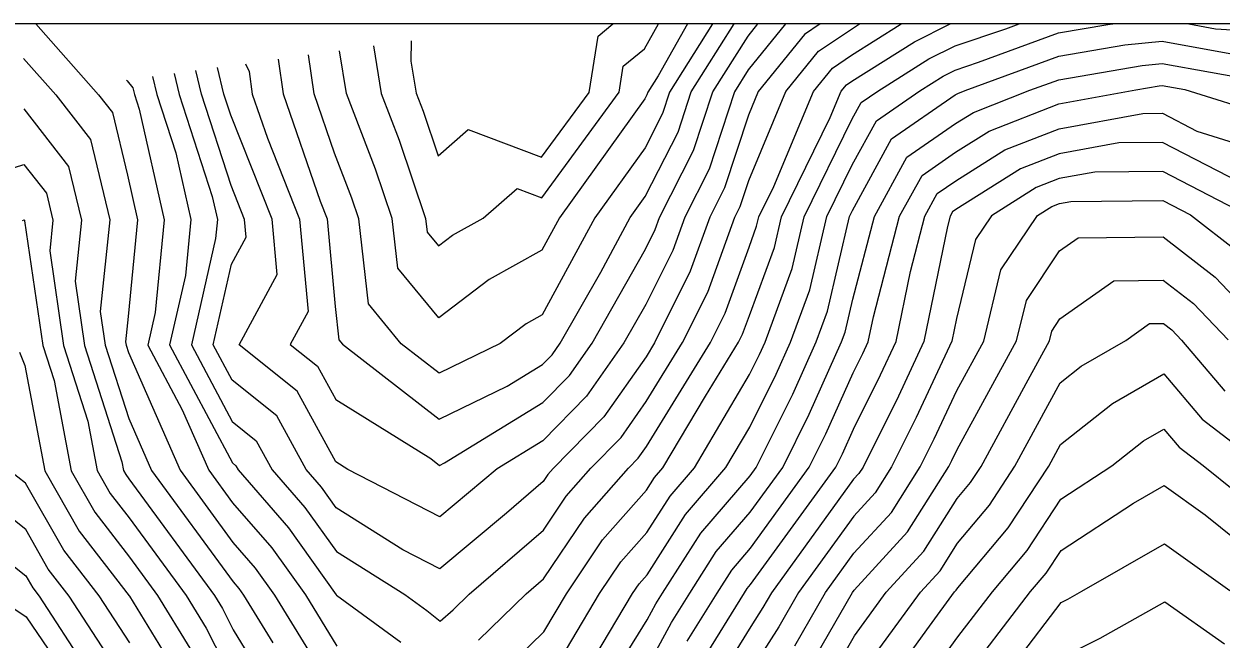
# Model space of a CAD drawing. Extents: x 42655 to 43811, y -141820 to -141156.
# Drawn here: x 43493.8 to 43552.6, y -141185.8 to -141155.6 of the extents above; entities that cross this region are included whole.
import ezdxf

# ---------------------------------------------------------------- set-up
doc = ezdxf.new("R2010")
doc.units = 0
for name, color, linetype in [('D-TTL', 7, 'Continuous'), ('ZE_HICN', 7, 'Continuous'), ('ZE_LWCN', 7, 'Continuous')]:
    doc.layers.add(name, color=color, linetype=linetype)

msp = doc.modelspace()

# ---------------------------------------------------------------- linework, layer by layer
at = {"layer": 'D-TTL'}
msp.add_lwpolyline([(42724.63, -141820.399), (43685.83, -141820.386), (43685.821, -141155.586), (42724.621, -141155.599), (42724.63, -141820.399)], dxfattribs=at)
at = {"layer": 'ZE_HICN'}
for points in [[(43504.692, -141157.542), (43504.868, -141157.931), (43505.025, -141159.033), (43505.771, -141161.209), (43507.347, -141165.185), (43507.768, -141169.732), (43506.892, -141171.35), (43508.227, -141172.418), (43509.121, -141174.051), (43513.799, -141176.966), (43514.224, -141177.297), (43514.472, -141177.176), (43519.298, -141174.213), (43520.606, -141172.877), (43521.726, -141171.28), (43524.35, -141166.659), (43524.832, -141165.692), (43525.045, -141165.101), (43526.712, -141161.819), (43527.656, -141158.926), (43529.389, -141156.186), (43529.873, -141155.588)], [(43512.827, -141156.415), (43512.821, -141157.411), (43513.076, -141158.995), (43513.415, -141159.874), (43514.152, -141162.072), (43515.634, -141160.786), (43519.241, -141162.147), (43521.578, -141158.955), (43522.015, -141156.184), (43522.743, -141155.588)], [(43517.387, -141187.398), (43519.351, -141185.481), (43520.464, -141183.611), (43522.244, -141180.969), (43524.406, -141178.512), (43524.795, -141177.903), (43525.205, -141177.426), (43527.292, -141173.895), (43528.924, -141171.246), (43529.125, -141170.841), (43529.454, -141169.93), (43530.682, -141166.581), (43531.034, -141165.073), (43533.433, -141160.186), (43533.973, -141158.896), (43534.228, -141158.58), (43534.487, -141158.406), (43537.571, -141156.463), (43539.33, -141155.588)], [(43498.846, -141158.352), (43498.871, -141158.38), (43499.152, -141158.722), (43499.237, -141159.061), (43499.466, -141159.773), (43500.695, -141165.217), (43500.253, -141169.773), (43499.886, -141171.383), (43501.58, -141174.564), (43502.883, -141177.532), (43504.057, -141179.14), (43505.982, -141181.361), (43507.633, -141183.672), (43509.179, -141186.195)], [(43526.397, -141185.952), (43527.867, -141183.576), (43528.586, -141182.45), (43529.508, -141181.377), (43532.398, -141177.392), (43533.216, -141175.749), (43534.555, -141172.746), (43535.03, -141171.797), (43535.3, -141171.215), (43535.549, -141169.995), (43536.839, -141165.045), (43537.941, -141163.034), (43539.592, -141161.895), (43541.237, -141160.86), (43544.669, -141159.519), (43548.447, -141158.828), (43549.594, -141158.63), (43549.752, -141158.615), (43550.864, -141158.816), (43554.847, -141160.063)], [(43493.729, -141165.25), (43493.815, -141165.222), (43493.826, -141165.236), (43493.829, -141165.249), (43493.828, -141165.264), (43494.725, -141171.408), (43495.278, -141173.131), (43496.115, -141177.564), (43497.28, -141179.606), (43498.982, -141181.806), (43500.371, -141183.706), (43501.953, -141186.288)], [(43532.473, -141187.112), (43534.527, -141183.544), (43534.606, -141183.435), (43537.231, -141180.565), (43539.257, -141177.359), (43539.411, -141177.053), (43539.661, -141176.514), (43542.592, -141171.181), (43543.072, -141169.19), (43544.703, -141166.75), (43545.609, -141166.105), (43549.788, -141166.05), (43552.352, -141168.04), (43554.898, -141170.733)], [(43539.716, -141188.154), (43543.28, -141183.503), (43544.039, -141182.605), (43544.773, -141181.484), (43548.332, -141179.154), (43549.846, -141178.284), (43551.864, -141179.736), (43554.952, -141182.22)], [(43492.395, -141183.744), (43493.908, -141184.752), (43497.397, -141189.883), (43499.037, -141193.567), (43499.781, -141195.143), (43500.044, -141196.033), (43500.131, -141197.336), (43500.454, -141202.194), (43500.667, -141206.455), (43500.819, -141208.355), (43501.006, -141210.64), (43500.81, -141214.518), (43500.789, -141216.507), (43500.939, -141220.68), (43501.247, -141224.342), (43501.533, -141226.84), (43501.656, -141229.802), (43501.988, -141233), (43502.401, -141235.326), (43503.147, -141239.157), (43503.262, -141240.471), (43504.368, -141244.733)]]:
    msp.add_lwpolyline(points, dxfattribs=at)
at = {"layer": 'ZE_LWCN'}
for points in [[(43494.384, -141155.589), (43497.465, -141159.069), (43498.15, -141159.948), (43498.893, -141163.033), (43499.387, -141165.223), (43498.926, -141169.975), (43498.796, -141171.224), (43498.82, -141171.388), (43498.934, -141171.745), (43501.477, -141177.538), (43504.066, -141181.084), (43505.168, -141182.356), (43506.114, -141183.679), (43509.19, -141188.7)], [(43501.18, -141158.028), (43501.434, -141159.051), (43503.057, -141164.081), (43503.311, -141165.204), (43503.22, -141166.144), (43502.028, -141171.373), (43504.038, -141175.147), (43505.221, -141176.093), (43506.001, -141177.517), (43507.608, -141179.372), (43509.157, -141181.539), (43512.525, -141183.649), (43513.603, -141184.437), (43514.261, -141184.961), (43514.891, -141184.404), (43515.68, -141183.634), (43519.328, -141180.487), (43520.451, -141178.819), (43521.663, -141177.443), (43523.147, -141175.926), (43524.386, -141174.161), (43526.173, -141171.259), (43527.408, -141168.782), (43528.741, -141165.084), (43529.003, -141164.567), (43529.422, -141163.283), (43531.252, -141158.909), (43532.853, -141156.93), (43534.475, -141155.838), (43534.872, -141155.588)], [(43532.933, -141155.588), (43532.165, -141156.105), (43529.891, -141158.916), (43529.407, -141160.073), (43528.239, -141163.651), (43527.509, -141165.09), (43526.549, -141167.752), (43524.798, -141171.265), (43524.375, -141171.952), (43522.3, -141174.909), (43519.813, -141177.451), (43519.555, -141177.744), (43519.316, -141178.099), (43517.516, -141179.652), (43514.249, -141182.388), (43512.424, -141181.445), (43509.146, -141179.392), (43508.422, -141178.377), (43507.669, -141177.509), (43506.223, -141174.868), (43504.029, -141173.113), (43503.099, -141171.368), (43504.002, -141167.409), (43504.722, -141166.078), (43504.641, -141165.198), (43503.983, -141163.539), (43502.533, -141159.045), (43502.243, -141157.881)], [(43531.228, -141155.588), (43529.396, -141157.852), (43528.72, -141158.921), (43527.476, -141162.735), (43526.277, -141165.095), (43525.691, -141166.722), (43524.363, -141169.386), (43523.292, -141171.272), (43521.453, -141173.893), (43519.307, -141176.086), (43517.062, -141177.465), (43514.236, -141179.83), (43509.724, -141177.499), (43509.136, -141177.132), (43507.225, -141173.643), (43504.373, -141171.362), (43506.245, -141167.905), (43505.994, -141165.192), (43503.967, -141160.077), (43503.632, -141159.04), (43503.307, -141157.734)], [(43506.3, -141157.319), (43506.544, -141159.026), (43508.355, -141164.309), (43508.7, -141165.179), (43509.099, -141169.491), (43509.282, -141171.127), (43509.455, -141171.338), (43514.214, -141175.031), (43517.557, -141173.404), (43519.289, -141172.34), (43519.759, -141171.86), (43520.161, -141171.287), (43522.146, -141167.792), (43523.596, -141165.108), (43524.338, -141164.074), (43525.948, -141160.903), (43526.591, -141158.931), (43528.706, -141155.588)], [(43527.645, -141155.588), (43525.527, -141158.936), (43525.184, -141159.987), (43524.327, -141161.676), (43521.86, -141165.116), (43519.277, -141169.894), (43518.486, -141170.334), (43517.211, -141171.301), (43514.203, -141172.765), (43512.346, -141171.324), (43510.727, -141169.36), (43510.261, -141165.171), (43509.918, -141164.151), (43509.064, -141161.938), (43508.063, -141159.019), (43507.79, -141157.113)], [(43526.421, -141155.588), (43524.969, -141158.14), (43524.463, -141158.941), (43524.421, -141159.07), (43524.315, -141159.278), (43520.123, -141165.125), (43519.262, -141166.717), (43516.671, -141168.157), (43514.19, -141170.04), (43512.172, -141167.592), (43511.902, -141165.164), (43511.084, -141162.725), (43509.649, -141159.012), (43509.311, -141156.902)], [(43510.988, -141156.67), (43511.363, -141159.003), (43512.249, -141161.3), (43513.543, -141165.156), (43513.618, -141165.825), (43514.173, -141166.499), (43514.856, -141165.98), (43516.364, -141165.142), (43518.048, -141163.681), (43519.25, -141164.135), (43523.049, -141158.948), (43523.251, -141157.667), (43524.303, -141156.805), (43524.996, -141155.588)], [(43516.139, -141185.901), (43518.476, -141183.621), (43519.339, -141182.876), (43521.348, -141179.894), (43523.513, -141177.434), (43523.995, -141176.942), (43524.396, -141176.37), (43527.549, -141171.252), (43528.267, -141169.811), (43529.438, -141166.562), (43529.813, -141165.539), (43529.921, -141165.078), (43530.654, -141163.585), (43532.612, -141158.903), (43533.54, -141157.755), (43534.481, -141157.122), (43536.867, -141155.619), (43536.93, -141155.588)], [(43519.364, -141188.184), (43522.09, -141183.603), (43523.14, -141182.044), (43524.416, -141180.594), (43525.554, -141178.812), (43526.752, -141177.419), (43529.467, -141172.823), (43529.957, -141171.839), (43530.224, -141171.239), (43531.551, -141167.623), (43532.147, -141165.068), (43534.496, -141160.283), (43534.953, -141159.449), (43535.767, -141158.888), (43538.275, -141157.308), (43539.567, -141156.665), (43542.066, -141155.826), (43542.715, -141155.588)], [(43521.812, -141186.795), (43523.715, -141183.596), (43524.036, -141183.119), (43524.426, -141182.676), (43526.312, -141179.721), (43528.298, -141177.411), (43529.48, -141175.412), (43530.772, -141172.817), (43531.478, -141171.234), (43532.419, -141168.666), (43533.261, -141165.062), (43534.507, -141162.524), (43535.7, -141160.346), (43537.826, -141158.878), (43538.979, -141158.152), (43539.573, -141157.857), (43540.721, -141157.471), (43544.652, -141156.029), (43547.077, -141155.611), (43547.315, -141155.588)], [(43551.058, -141155.588), (43552.363, -141155.824), (43554.828, -141155.972)], [(43521.416, -141189.769), (43524.437, -141184.89), (43524.861, -141184.108), (43525.182, -141183.589), (43527.07, -141180.631), (43529.491, -141177.815), (43529.789, -141177.404), (43531.587, -141173.794), (43532.731, -141171.228), (43533.288, -141169.708), (43534.374, -141165.057), (43534.517, -141164.765), (43536.447, -141161.242), (43539.578, -141159.081), (43539.693, -141159.009), (43540.054, -141158.868), (43544.657, -141157.179), (43547.916, -141156.618), (43549.742, -141156.437), (43553.431, -141157.106)], [(43493.778, -141157.288), (43495.363, -141159.079), (43497.069, -141161.27), (43498.023, -141165.229), (43497.554, -141169.734), (43497.796, -141171.393), (43498.949, -141174.988), (43500.072, -141177.545), (43504.076, -141183.028), (43504.355, -141183.351), (43504.595, -141183.686), (43506.034, -141186.034)], [(43524.448, -141187.206), (43525.629, -141185.03), (43526.525, -141183.582), (43527.828, -141181.54), (43529.5, -141179.596), (43531.094, -141177.398), (43532.401, -141174.772), (43533.984, -141171.222), (43534.157, -141170.75), (43534.538, -141169.118), (43535.598, -141165.051), (43537.194, -141162.138), (43539.585, -141160.488), (43540.465, -141159.935), (43543.234, -141158.852), (43544.663, -141158.328), (43548.755, -141157.624), (43549.747, -141157.526), (43554.499, -141158.387)], [(43500.116, -141158.176), (43500.336, -141159.056), (43501.262, -141161.927), (43502.003, -141165.21), (43501.736, -141167.959), (43500.957, -141171.378), (43504.048, -141177.18), (43504.22, -141177.318), (43504.333, -141177.525), (43506.795, -141180.367), (43509.151, -141183.665), (43509.167, -141183.69), (43512.326, -141186)], [(43493.789, -141159.768), (43495.988, -141162.592), (43496.625, -141165.236), (43496.312, -141168.244), (43496.772, -141171.398), (43498.612, -141177.13), (43498.691, -141177.552), (43498.802, -141177.746), (43498.963, -141177.955), (43503.159, -141183.693), (43503.551, -141184.334), (43504.087, -141185.383), (43506.799, -141189.839)], [(43527.166, -141186.874), (43529.21, -141183.57), (43529.344, -141183.359), (43529.516, -141183.159), (43533.703, -141177.386), (43534.031, -141176.727), (43534.568, -141175.522), (43535.906, -141172.848), (43536.668, -141171.209), (43537.368, -141167.77), (43538.08, -141165.04), (43538.688, -141163.93), (43539.598, -141163.302), (43542.009, -141161.786), (43544.674, -141160.745), (43548.798, -141159.99), (43549.759, -141159.98), (43551.452, -141160.859), (43554.856, -141161.925)], [(43553.549, -141163.375), (43549.766, -141161.41), (43547.619, -141161.432), (43544.68, -141161.97), (43542.78, -141162.712), (43539.605, -141164.709), (43539.435, -141164.826), (43539.321, -141165.034), (43539.188, -141165.544), (43538.036, -141171.202), (43536.782, -141173.899), (43535.041, -141177.379), (43534.84, -141177.697), (43534.58, -141177.981), (43530.541, -141183.563), (43530.122, -141184.292), (43529.526, -141185.222), (43527.934, -141187.795)], [(43490, -141163.717), (43493.802, -141162.495), (43494.907, -141163.914), (43495.227, -141165.243), (43495.07, -141166.754), (43495.749, -141171.403), (43496.945, -141175.131), (43497.403, -141177.558), (43498.041, -141178.676), (43498.973, -141179.88), (43501.765, -141183.7), (43502.752, -141185.311), (43504.099, -141187.951)], [(43553.864, -141164.965), (43549.772, -141162.839), (43546.44, -141162.874), (43544.686, -141163.195), (43543.552, -141163.638), (43541.348, -141165.024), (43540.57, -141166.188), (43539.631, -141170.08), (43539.403, -141171.196), (43537.658, -141174.95), (43536.446, -141177.373), (43535.637, -141178.653), (43534.589, -141179.799), (43531.87, -141183.557), (43530.905, -141185.232), (43529.536, -141187.369)], [(43531.689, -141186.172), (43533.198, -141183.551), (43534.597, -141181.617), (43536.434, -141179.609), (43537.852, -141177.366), (43538.535, -141176.001), (43539.647, -141173.608), (43540.976, -141171.189), (43541.821, -141167.689), (43543.609, -141165.013), (43544.324, -141164.564), (43544.692, -141164.42), (43545.261, -141164.316), (43549.779, -141164.269), (43551.143, -141164.978), (43553.414, -141166.741)], [(43533.256, -141188.052), (43534.616, -141185.69), (43536.185, -141183.537), (43538.028, -141181.522), (43539.672, -141178.92), (43540.324, -141178.148), (43540.846, -141177.352), (43543.152, -141173.093), (43544.207, -141171.173), (43544.323, -141170.69), (43544.719, -141170.099), (43547.367, -141168.215), (43549.798, -141168.183), (43551.289, -141169.34), (43552.983, -141171.132)], [(43534.627, -141187.972), (43537.864, -141183.529), (43538.825, -141182.478), (43539.683, -141181.121), (43541.253, -141179.262), (43542.508, -141177.344), (43544.734, -141173.235), (43545.766, -141172.42), (43547.957, -141171.155), (43549.126, -141170.324), (43549.808, -141170.315), (43550.226, -141170.64), (43550.702, -141171.142), (43552.831, -141173.652)], [(43493.578, -141171.737), (43493.849, -141172.392), (43494.827, -141177.57), (43496.52, -141180.537), (43498.976, -141183.713), (43498.991, -141183.736), (43501.154, -141187.266)], [(43535.061, -141189.705), (43538.315, -141185.207), (43539.543, -141183.521), (43539.623, -141183.434), (43539.693, -141183.322), (43542.182, -141180.376), (43544.171, -141177.336), (43544.748, -141176.271), (43547.298, -141174.258), (43549.82, -141172.803), (43551.707, -141175.027), (43554.667, -141177.286)], [(43536.834, -141189.696), (43539.705, -141185.728), (43541.403, -141183.512), (43543.111, -141181.491), (43544.761, -141178.968), (43547.278, -141177.321), (43548.83, -141176.096), (43549.832, -141175.517), (43550.583, -141176.402), (43551.76, -141177.3), (43554.941, -141179.859)], [(43499.013, -141188.335), (43496.026, -141183.727), (43494.998, -141182.397), (43493.887, -141180.45), (43490.272, -141177.591)], [(43499.002, -141186.035), (43497.501, -141183.72), (43495.759, -141181.467), (43493.876, -141178.168), (43493.13, -141177.578)], [(43491.455, -141180.801), (43493.898, -141182.733), (43494.237, -141183.328), (43494.552, -141183.734), (43496.827, -141187.245)], [(43540.495, -141189.679), (43544.785, -141184.039), (43545.101, -141183.878), (43545.79, -141183.491), (43549.859, -141181.15), (43553.065, -141183.457)], [(43544.798, -141186.754), (43546.695, -141185.791), (43549.873, -141184.004), (43552.813, -141186.071)]]:
    msp.add_lwpolyline(points, dxfattribs=at)

doc.saveas('drawing.dxf')
